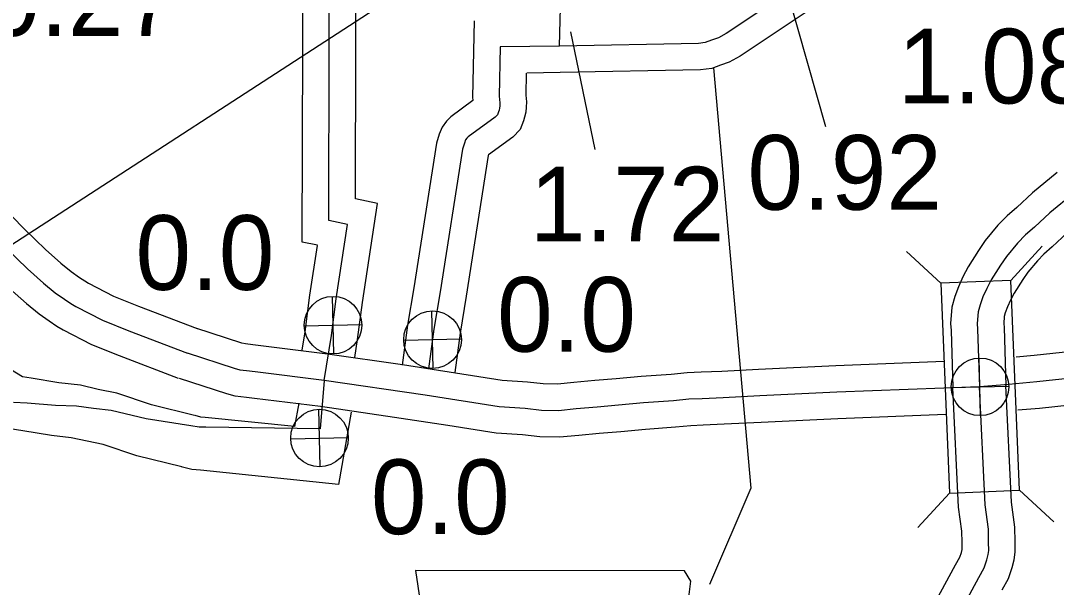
# Model space of a CAD drawing. Extents: x -83719 to 153526, y -11835 to 11446.
# Drawn here: x -69.2 to 126.1, y 426.5 to 533.4 of the extents above; entities that cross this region are included whole.
import ezdxf

# ---------------------------------------------------------------- set-up
doc = ezdxf.new("R2010")
doc.units = 0
for name, color, linetype in [('Level 10', 7, 'Continuous'), ('Level 15', 7, 'Continuous'), ('Level 20', 7, 'Continuous'), ('Level 21', 7, 'Continuous'), ('Level 25', 7, 'Continuous'), ('Level 26', 7, 'Continuous'), ('Level 58', 7, 'Continuous'), ('Level 59', 7, 'Continuous')]:
    doc.layers.add(name, color=color, linetype=linetype)

msp = doc.modelspace()

# ---------------------------------------------------------------- linework, layer by layer
at = {"layer": 'Level 10'}
for points in [[(-13.23, 491.01), (-16.09, 491.59), (-16, 528.62), (-16.07, 569.3), (-16.41, 588.12), (-16.4, 589.23)], [(-6.2, 469.88), (-5.65, 473.25), (-4.75, 480.21), (-1.92, 498.91), (-6.07, 499.75), (-6, 528.62), (-6.07, 569.4), (-6.25, 579.46)], [(83.25, 537.95), (66.45, 526.7), (64.4, 525.56), (62.75, 524.99), (61.1, 524.35), (58.96, 524.09), (32.5, 523.57), (26.22, 523.49)], [(16.33, 533.36), (16.03, 518.92), (16.09, 518.32), (11.89, 515.26), (11.12, 514.45), (10.26, 513.32), (9.75, 511.94), (9.21, 510.29), (4.96, 483.01), (3.78, 475.96), (2.77, 468.42)], [(26.13, 523.49), (26.04, 519.3), (26.16, 518.05), (26.12, 517.05), (26.07, 516.15), (25.83, 515.15), (25.63, 514.5), (24.97, 512.84), (23.59, 511.41), (19.01, 508.07), (18.97, 507.95), (14.83, 481.42), (13.68, 474.47), (12.68, 467.05)], [(126.19, 504.72), (121.55, 500.9), (118.6, 498.17), (116.79, 496.58), (115.05, 494.78), (112.67, 491.93), (111.38, 490.01), (109.44, 486.98), (108.44, 485.06), (107.59, 483.21), (106.92, 481.33), (106.35, 479.34), (106.12, 476.25), (106.22, 474.94), (106.58, 464.18)], [(128.13, 493.37), (125.3, 490.74), (123.69, 489.33), (122.48, 488.09), (120.68, 485.92), (119.75, 484.54), (118.11, 481.97), (117.42, 480.66), (116.86, 479.42), (116.44, 478.27), (116.25, 477.58), (116.15, 476.26), (116.21, 475.5), (116.57, 464.51)], [(-16.11, 471.21), (-15.54, 474.7), (-14.65, 481.6), (-13.23, 490.99)], [(-68.81, 466.19), (-90.71, 479.53)], [(-36.39, 458.92), (-44.48, 460.94), (-51.02, 463.13), (-54.54, 463.83), (-57.92, 464.61), (-61.99, 465.09), (-67.22, 465.94), (-68.82, 466.19)], [(94.43, 407.43), (107.07, 430.76), (107.85, 432.21), (108.16, 433.11), (108.3, 433.67), (108.32, 433.83), (108.3, 434.95), (108.27, 437.12), (107.65, 441.63), (106.58, 464.11)], [(115.87, 426.02), (117.04, 428.2), (117.75, 430.26), (118.11, 431.7), (118.33, 433.15), (118.3, 435.1), (118.26, 437.88), (117.62, 442.55), (116.57, 464.58)], [(-16.76, 461.27), (-17.53, 456.82), (-34.39, 458.55), (-35.22, 458.61), (-36.3, 458.9)], [(-6.9, 459.57), (-9.26, 445.91), (-35.26, 448.59), (-36.89, 448.71), (-38.89, 449.24)], [(-38.8, 449.22), (-47.28, 451.33), (-53.59, 453.45), (-56.64, 454.05), (-59.64, 454.74), (-63.38, 455.18), (-68.78, 456.06), (-72.33, 456.61)]]:
    msp.add_lwpolyline(points, dxfattribs=at)
at = {"layer": 'Level 15'}
for points in [[(482.04, 528.44), (472.33, 527.18), (450.83, 525.83), (447.31, 525.26), (445.19, 525.01), (439.25, 524.61), (436.59, 524.18), (434.4, 523.88), (432.85, 523.65), (430.42, 523.03), (425.86, 521.95), (396.81, 513.94), (365.05, 505.91), (339.79, 499.5), (319.96, 495.51), (302.73, 492.26), (279.47, 488.87), (237.38, 483.81), (205.37, 479.9), (170.42, 475.58), (147.16, 472.92), (121.89, 470.22), (118.47, 469.91)], [(482.85, 518.46), (473.29, 517.22), (451.95, 515.88), (448.69, 515.35), (446.09, 515.05), (440.39, 514.67), (438.07, 514.29), (435.8, 513.98), (434.83, 513.84), (432.81, 513.32), (428.35, 512.26), (399.37, 504.27), (367.5, 496.21), (342.01, 489.74), (321.87, 485.69), (304.37, 482.39), (280.79, 478.96), (238.58, 473.88), (206.59, 469.98), (171.6, 465.65), (148.26, 462.98), (122.87, 460.27), (118.83, 459.9)], [(-70.88, 496.56), (-68.39, 494.01), (-64.47, 490.21), (-61.6, 487.66), (-59.63, 486.06), (-58.09, 484.97), (-57.08, 484.29), (-56.36, 483.87), (-51.68, 481.43), (-46.95, 479.56), (-35.92, 475.31)], [(-71.28, 482.89), (-68.08, 480.04), (-65.68, 478.09), (-63.79, 476.75), (-62.37, 475.79), (-61.15, 475.09), (-55.84, 472.32), (-50.59, 470.24), (-39.51, 465.98)], [(12.81, 466.92), (2.78, 468.45), (-11.31, 470.5), (-23.89, 472.05), (-25.39, 472.22), (-26.82, 472.41), (-27.49, 472.59), (-36.17, 475.4)], [(104.91, 469.09), (84.47, 468.28), (69.93, 467.62), (62.99, 467.24), (59.09, 467.08), (56.46, 466.97), (53.45, 466.68), (47.81, 466.26), (43.07, 465.82), (39.04, 465.49), (35.09, 465.12), (32.03, 464.83), (29.32, 464.87), (26.35, 465.21), (21.59, 465.53), (12.81, 466.92)], [(11.35, 457.03), (1.28, 458.56), (-12.64, 460.59), (-25.07, 462.12), (-26.63, 462.3), (-28.74, 462.58), (-30.28, 462.98), (-39.26, 465.89)], [(105.26, 459.09), (84.9, 458.29), (70.43, 457.63), (63.46, 457.26), (59.51, 457.09), (57.15, 456.99), (54.3, 456.72), (48.64, 456.3), (43.94, 455.86), (39.91, 455.53), (36.02, 455.17), (32.43, 454.82), (28.68, 454.88), (25.45, 455.25), (20.47, 455.58), (11.35, 457.03)]]:
    msp.add_lwpolyline(points, dxfattribs=at)
at = {"layer": 'Level 20'}
for p, q in [((117.46, 484.4), (123.42, 490.87)), ((104.27, 483.86), (97.8, 489.82)), ((105.9, 444.29), (99.94, 437.82)), ((119.09, 444.83), (125.56, 438.87))]:
    msp.add_line(p, q, dxfattribs=at)
msp.add_lwpolyline([(104.27, 483.86), (105.9, 444.29), (119.09, 444.83), (117.46, 484.4)], close=True, dxfattribs=at)
at = {"layer": 'Level 21'}
for p, q in [((54.77, 572.65), (-106.85, 467.73)), ((56.01, 429.69), (56.01, 429.69)), ((56.01, 429.69), (56.01, 429.69))]:
    msp.add_line(p, q, dxfattribs=at)
msp.add_lwpolyline([(61.41, 524.46), (68.49, 445.21), (60.65, 427.07)], dxfattribs=at)
msp.add_lwpolyline([(5.26, 429.69), (7.8, 412.77), (6.67, 387.11), (8.92, 385.7), (13.15, 385.7), (13.15, 376.68), (48.68, 376.68), (50.37, 380.34), (49.81, 386.27), (50.66, 393.03), (53.76, 398.39), (55.73, 402.34), (58.55, 406.57), (60.24, 411.08), (61.65, 414.74), (64.19, 417.85), (64.75, 419.82), (63.63, 421.23), (54.88, 421.23), (56.86, 425.18), (57.14, 427.71), (55.97, 429.66)], close=True, dxfattribs=at)
at = {"layer": 'Level 25'}
msp.add_line((34.45, 531.26), (39.09, 509.06), dxfattribs=at)
at = {"layer": 'Level 26'}
for p, q in [((-10.16, 470.53), (-10.41, 481.38)), ((8.59, 467.8), (8.34, 478.65)), ((-15.71, 475.83), (-4.86, 476.08)), ((3.04, 473.1), (13.89, 473.35)), ((111.79, 458.91), (111.54, 469.76)), ((106.24, 464.21), (117.09, 464.46)), ((-12.72, 449.24), (-12.97, 460.09)), ((-18.27, 454.54), (-7.42, 454.79))]:
    msp.add_line(p, q, dxfattribs=at)
for centre in [(-10.28, 475.96), (8.47, 473.22), (111.67, 464.33), (-12.84, 454.67)]:
    msp.add_circle(centre, 5.43, dxfattribs=at)
at = {"layer": 'Level 58'}
msp.add_line((68.88, 561.37), (82.57, 513.4), dxfattribs=at)
at = {"layer": 'Level 59'}
for points in [[(32.42, 528.57), (32.83, 545.67), (33.12, 552.82), (32.71, 572.07), (32.58, 591.84), (33.1, 619.69), (32.84, 644.32), (32.98, 657.44), (32.93, 678.94), (33.11, 684.76)], [(-11.97, 465.54), (-10.6, 473.98), (-9.7, 480.9), (-7.58, 494.96), (-11.08, 495.67), (-11, 528.62), (-11.07, 569.35)], [(80.33, 542.01), (63.84, 530.97), (62.36, 530.14), (61.03, 529.69), (59.87, 529.23), (58.61, 529.08), (32.42, 528.57), (21.23, 528.43)], [(21.23, 528.43), (21.03, 519.11), (21.15, 517.91), (21.13, 517.31), (21.1, 516.87), (21.01, 516.47), (20.91, 516.17), (20.69, 515.6), (20.29, 515.19), (15.19, 511.47), (14.93, 511.2), (14.7, 510.9), (14.47, 510.29), (14.09, 509.12), (9.89, 482.21), (8.73, 475.22), (7.72, 467.7)], [(129.32, 500.81), (124.84, 497.14), (121.95, 494.45), (120.24, 492.96), (118.77, 491.43), (116.67, 488.93), (115.56, 487.28), (113.77, 484.48), (112.93, 482.86), (112.22, 481.31), (111.68, 479.8), (111.3, 478.46), (111.13, 476.26), (111.21, 475.22), (111.57, 464.34)], [(-71.93, 490.47), (-67.88, 486.55), (-64.84, 483.85), (-62.65, 482.07), (-60.94, 480.86), (-59.73, 480.04), (-58.76, 479.48), (-53.76, 476.87), (-48.77, 474.9), (-37.72, 470.65)], [(147.71, 467.95), (122.38, 465.25), (117.09, 464.76), (111.57, 464.34), (84.69, 463.29), (70.18, 462.63), (63.23, 462.25), (59.3, 462.09), (56.8, 461.98), (53.88, 461.7), (48.22, 461.28), (43.5, 460.84), (39.48, 460.51), (35.56, 460.15), (32.23, 459.83), (29, 459.88), (25.9, 460.23), (21.03, 460.55), (7.08, 462.77), (-11.97, 465.54), (-24.48, 467.08), (-26.01, 467.26), (-27.78, 467.5), (-28.88, 467.78), (-37.72, 470.65)], [(-11.97, 465.54), (-12.73, 456.38), (-34.28, 456.71), (-35.51, 456.69), (-37.08, 456.97)], [(98.8, 404.99), (111.47, 428.39), (112.44, 430.2), (112.95, 431.68), (113.21, 432.69), (113.33, 433.49), (113.3, 435.03), (113.27, 437.5), (112.63, 442.09), (111.57, 464.34)], [(-37.08, 456.97), (-45.52, 458.3), (-52.1, 459.89), (-55.44, 460.25), (-58.67, 460.71), (-62.61, 460.83), (-67.97, 461.22), (-70.54, 461.39)]]:
    msp.add_lwpolyline(points, dxfattribs=at)

# ---------------------------------------------------------------- texts
at = {"layer": 'Level 25'}
for s, p in [('0.27', (-75.96, 530.51)), ('1.08', (96.19, 517.76)), ('0.92', (67.84, 497.72)), ('1.72', (26.82, 491.74)), ('0.0', (-47.52, 482.61)), ('0.0', (20.64, 470.95)), ('0.0', (-3.15, 436.55))]:
    msp.add_text(s, height=14.08, dxfattribs=at).set_placement(p)

doc.saveas('drawing.dxf')
